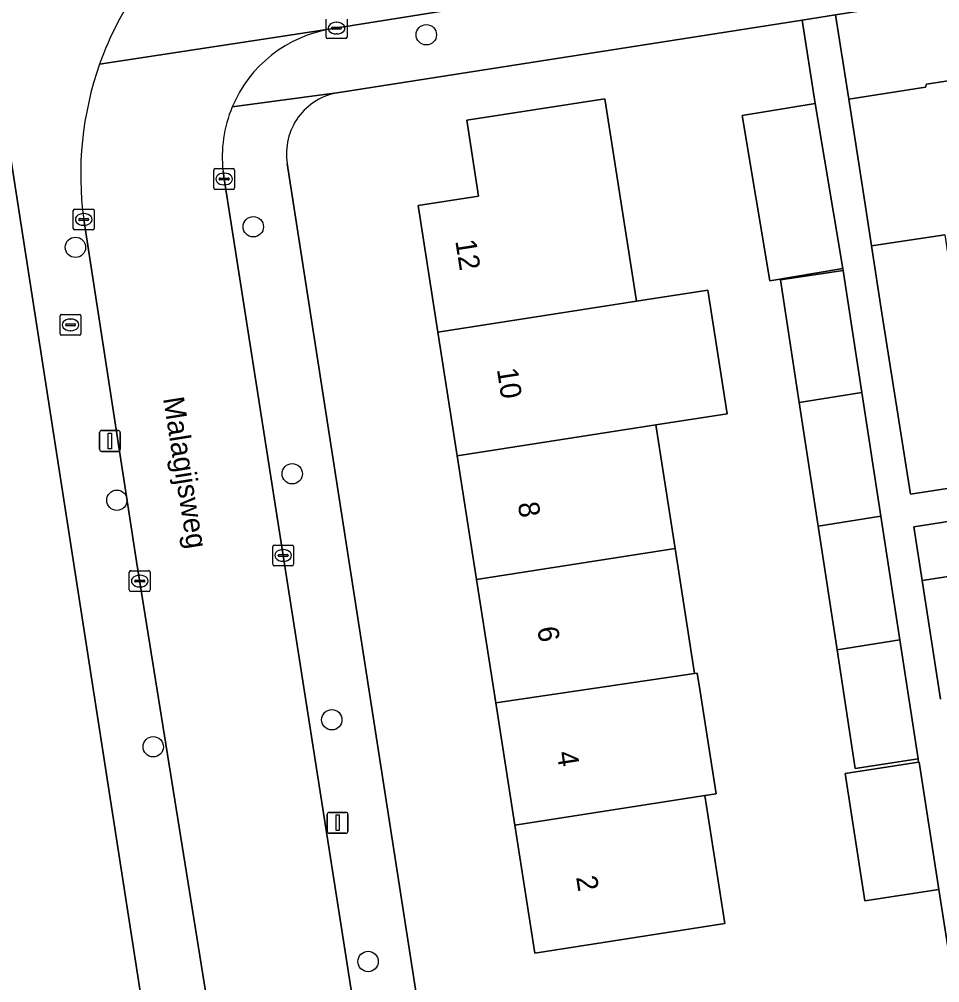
# Model space of a CAD drawing. Extents: x 160077 to 160948, y 386481 to 387498.
# Drawn here: x 160608.55 to 160652.67, y 387384.43 to 387430.64 of the extents above; entities that cross this region are included whole.
import ezdxf

# ---------------------------------------------------------------- set-up
doc = ezdxf.new("R2010")
doc.units = 0
for name, color, linetype in [('IMGEO_Boom', 7, 'Continuous'), ('IMGEO_Brandkraan', 7, 'Continuous'), ('IMGEO_Erf', 7, 'Continuous'), ('IMGEO_Kolk', 7, 'Continuous'), ('IMGEO_Lichtmast', 7, 'Continuous'), ('IMGEO_Openbare_ruimte_label', 7, 'Continuous'), ('IMGEO_Pand', 7, 'Continuous'), ('IMGEO_Pand_nummerreeks', 7, 'Continuous'), ('IMGEO_Rijbaan_lokaal_open', 7, 'Continuous'), ('IMGEO_Voetpad_open', 7, 'Continuous')]:
    doc.layers.add(name, color=color, linetype=linetype)

msp = doc.modelspace()

# ---------------------------------------------------------------- linework, layer by layer
at = {"layer": 'IMGEO_Boom'}
for centre in [(160628.063, 387429.901), (160619.768, 387420.692), (160611.243, 387419.704), (160621.637, 387408.841), (160613.231, 387407.572), (160623.532, 387397.041), (160614.973, 387395.746), (160625.273, 387385.444)]:
    msp.add_circle(centre, 0.489, dxfattribs=at)
at = {"layer": 'IMGEO_Brandkraan'}
for p, q in [((160610.507, 387415.558), (160610.507, 387416.41)), ((160610.582, 387416.484), (160611.434, 387416.484)), ((160610.995, 387416.264), (160611.02, 387416.264)), ((160611.508, 387416.41), (160611.508, 387415.558)), ((160610.766, 387415.978), (160610.766, 387415.99)), ((160611.204, 387415.941), (160610.806, 387415.941)), ((160610.809, 387416.027), (160611.207, 387416.027)), ((160611.25, 387415.99), (160611.25, 387415.978)), ((160611.434, 387415.484), (160610.582, 387415.484)), ((160611.018, 387415.704), (160610.993, 387415.704))]:
    msp.add_line(p, q, dxfattribs=at)
for points in [[(160610.507, 387415.558), (160610.507, 387416.41)], [(160610.582, 387416.484), (160611.434, 387416.484)], [(160611.508, 387416.41), (160611.508, 387415.558)], [(160611.434, 387415.484), (160610.582, 387415.484)]]:
    msp.add_lwpolyline(points, dxfattribs=at)
for centre, radius, start, end in [((160610.584, 387416.408), 0.0765, 91.552, 178.448), ((160610.584, 387416.408), 0.0765, 91.552, 178.448), ((160611.432, 387416.408), 0.0765, 1.552, 88.448), ((160611.432, 387416.408), 0.0765, 1.552, 88.448), ((160610.806, 387415.987), 0.0403, 85.8775, 175.7526), ((160610.803, 387415.977), 0.0366, 178.938, 274.7102), ((160611.207, 387415.984), 0.043, 264.8664, 352.4533), ((160611.211, 387415.989), 0.0386, 1.7309, 96.639), ((160610.584, 387415.56), 0.0765, 181.552, 268.448), ((160610.584, 387415.56), 0.0765, 181.552, 268.448), ((160611.432, 387415.56), 0.0765, 271.552, 358.448), ((160611.432, 387415.56), 0.0765, 271.552, 358.448)]:
    msp.add_arc(centre, radius, start, end, dxfattribs=at)
for centre, major_axis, ratio, start_param, end_param in [((160610.994, 387415.984), (-0.387, 0.002), 0.722429, 4.712389, 7.853982), ((160611.019, 387415.984), (-0.39, 0.002), 0.717154, 1.570796, 4.712389)]:
    msp.add_ellipse(centre, major_axis=major_axis, ratio=ratio, start_param=start_param, end_param=end_param, dxfattribs=at)
at = {"layer": 'IMGEO_Erf'}
for points in [[(160617.393, 387364.36), (160606.344, 387435.512), (160604.247, 387449.015), (160604.003, 387450.575), (160577.982, 387446.504), (160578.3, 387444.458), (160580.872, 387444.858), (160581.736, 387439.296), (160582.657, 387433.367), (160583.578, 387427.438), (160584.498, 387421.512), (160585.419, 387415.584), (160586.34, 387409.654), (160587.261, 387403.725), (160588.182, 387397.796), (160589.102, 387391.867), (160590.023, 387385.936), (160590.944, 387380.011)], [(160719.573, 387442.107), (160647.683, 387430.856), (160648.315, 387426.818), (160651.987, 387427.385), (160652.045, 387427.536), (160658.038, 387428.462), (160663.97, 387429.379), (160669.9, 387430.295), (160675.829, 387431.212), (160681.759, 387432.128), (160687.689, 387433.045)], [(160646.849, 387406.332), (160645.941, 387412.263), (160645.041, 387418.14), (160648.05, 387418.6), (160648.036, 387418.692), (160644.535, 387418.103), (160643.202, 387426.022), (160646.703, 387426.611), (160646.078, 387430.605), (160623.882, 387427.131)], [(160621.4, 387423.725), (160627.908, 387381.755)], [(160652.922, 387420.298), (160649.404, 387419.771), (160649.903, 387416.539), (160651.274, 387407.859), (160718.846, 387418.294)], [(160630.789, 387379.651), (160653.52, 387383.193), (160652.63, 387388.906), (160649.091, 387388.36), (160648.149, 387394.459), (160651.663, 387395.001), (160651.637, 387395.169), (160648.628, 387394.708), (160647.757, 387400.4), (160646.849, 387406.332)], [(160657.885, 387404.649), (160651.839, 387403.715), (160652.719, 387398.036)]]:
    msp.add_lwpolyline(points, dxfattribs=at)
msp.add_lwpolyline([(160639.061, 387411.189), (160639.985, 387405.26), (160640.92, 387399.264), (160641.055, 387399.284), (160641.194, 387398.392), (160641.959, 387393.492), (160641.418, 387393.407), (160642.376, 387387.267), (160633.26, 387385.845), (160632.303, 387391.982), (160631.388, 387397.846), (160630.464, 387403.775), (160629.539, 387409.703), (160628.615, 387415.631), (160627.667, 387421.707), (160630.572, 387422.16), (160630.005, 387425.798), (160636.624, 387426.83), (160638.138, 387417.117), (160641.558, 387417.651), (160642.481, 387411.723)], close=True, dxfattribs=at)
msp.add_arc((160624.317, 387424.206), 2.957, 98.4667, 189.3706, dxfattribs=at)
at = {"layer": 'IMGEO_Kolk'}
for p, q in [((160623.262, 387429.792), (160623.262, 387430.644)), ((160623.75, 387430.498), (160623.775, 387430.498)), ((160624.263, 387430.644), (160624.263, 387429.792)), ((160623.521, 387430.212), (160623.521, 387430.224)), ((160623.959, 387430.175), (160623.561, 387430.175)), ((160623.564, 387430.261), (160623.962, 387430.261)), ((160624.005, 387430.224), (160624.005, 387430.212)), ((160624.189, 387429.718), (160623.337, 387429.718)), ((160623.773, 387429.938), (160623.748, 387429.938)), ((160617.871, 387422.556), (160617.871, 387423.408)), ((160617.946, 387423.482), (160618.798, 387423.482)), ((160618.359, 387423.262), (160618.384, 387423.262)), ((160618.872, 387423.408), (160618.872, 387422.556)), ((160618.13, 387422.976), (160618.13, 387422.988)), ((160618.568, 387422.939), (160618.17, 387422.939)), ((160618.173, 387423.025), (160618.571, 387423.025)), ((160618.382, 387422.702), (160618.357, 387422.702)), ((160618.614, 387422.988), (160618.614, 387422.976)), ((160618.798, 387422.482), (160617.946, 387422.482)), ((160611.139, 387420.614), (160611.139, 387421.466)), ((160611.214, 387421.54), (160612.066, 387421.54)), ((160611.627, 387421.32), (160611.652, 387421.32)), ((160612.14, 387421.466), (160612.14, 387420.614)), ((160611.398, 387421.034), (160611.398, 387421.046)), ((160611.836, 387420.997), (160611.438, 387420.997)), ((160611.441, 387421.083), (160611.839, 387421.083)), ((160611.882, 387421.046), (160611.882, 387421.034)), ((160612.066, 387420.54), (160611.214, 387420.54)), ((160611.65, 387420.76), (160611.625, 387420.76)), ((160620.699, 387404.497), (160620.699, 387405.349)), ((160620.774, 387405.423), (160621.626, 387405.423)), ((160621.187, 387405.203), (160621.212, 387405.203)), ((160621.7, 387405.349), (160621.7, 387404.497)), ((160620.958, 387404.917), (160620.958, 387404.929)), ((160621.396, 387404.88), (160620.998, 387404.88)), ((160621.001, 387404.966), (160621.399, 387404.966)), ((160621.21, 387404.643), (160621.185, 387404.643)), ((160621.442, 387404.929), (160621.442, 387404.917)), ((160613.899, 387404.193), (160614.751, 387404.193)), ((160621.626, 387404.423), (160620.774, 387404.423)), ((160613.824, 387403.267), (160613.824, 387404.119)), ((160614.083, 387403.687), (160614.083, 387403.699)), ((160614.126, 387403.736), (160614.524, 387403.736)), ((160614.312, 387403.973), (160614.337, 387403.973)), ((160614.567, 387403.699), (160614.567, 387403.687)), ((160614.825, 387404.119), (160614.825, 387403.267)), ((160614.521, 387403.65), (160614.123, 387403.65)), ((160614.335, 387403.413), (160614.31, 387403.413)), ((160614.751, 387403.193), (160613.899, 387403.193))]:
    msp.add_line(p, q, dxfattribs=at)
for points in [[(160623.262, 387429.792), (160623.262, 387430.644)], [(160624.263, 387430.644), (160624.263, 387429.792)], [(160624.189, 387429.718), (160623.337, 387429.718)], [(160617.871, 387422.556), (160617.871, 387423.408)], [(160617.946, 387423.482), (160618.798, 387423.482)], [(160618.872, 387423.408), (160618.872, 387422.556)], [(160618.798, 387422.482), (160617.946, 387422.482)], [(160611.139, 387420.614), (160611.139, 387421.466)], [(160611.214, 387421.54), (160612.066, 387421.54)], [(160612.14, 387421.466), (160612.14, 387420.614)], [(160612.066, 387420.54), (160611.214, 387420.54)], [(160620.699, 387404.497), (160620.699, 387405.349)], [(160620.774, 387405.423), (160621.626, 387405.423)], [(160621.7, 387405.349), (160621.7, 387404.497)], [(160613.899, 387404.193), (160614.751, 387404.193)], [(160621.626, 387404.423), (160620.774, 387404.423)], [(160613.824, 387403.267), (160613.824, 387404.119)], [(160614.825, 387404.119), (160614.825, 387403.267)], [(160614.751, 387403.193), (160613.899, 387403.193)]]:
    msp.add_lwpolyline(points, dxfattribs=at)
for centre, radius, start, end in [((160623.561, 387430.221), 0.0403, 85.8775, 175.7526), ((160623.558, 387430.211), 0.0366, 178.938, 274.7102), ((160623.962, 387430.218), 0.043, 264.8664, 352.4533), ((160623.966, 387430.223), 0.0386, 1.7309, 96.639), ((160623.339, 387429.794), 0.0765, 181.552, 268.448), ((160623.339, 387429.794), 0.0765, 181.552, 268.448), ((160624.187, 387429.794), 0.0765, 271.552, 358.448), ((160624.187, 387429.794), 0.0765, 271.552, 358.448), ((160617.948, 387423.406), 0.0765, 91.552, 178.448), ((160617.948, 387423.406), 0.0765, 91.552, 178.448), ((160618.796, 387423.406), 0.0765, 1.552, 88.448), ((160618.796, 387423.406), 0.0765, 1.552, 88.448), ((160618.17, 387422.985), 0.0403, 85.8775, 175.7526), ((160618.167, 387422.975), 0.0366, 178.938, 274.7102), ((160618.571, 387422.982), 0.043, 264.8664, 352.4533), ((160618.575, 387422.987), 0.0386, 1.7309, 96.639), ((160617.948, 387422.558), 0.0765, 181.552, 268.448), ((160617.948, 387422.558), 0.0765, 181.552, 268.448), ((160618.796, 387422.558), 0.0765, 271.552, 358.448), ((160618.796, 387422.558), 0.0765, 271.552, 358.448), ((160611.216, 387421.464), 0.0765, 91.552, 178.448), ((160611.216, 387421.464), 0.0765, 91.552, 178.448), ((160612.064, 387421.464), 0.0765, 1.552, 88.448), ((160612.064, 387421.464), 0.0765, 1.552, 88.448), ((160611.438, 387421.043), 0.0403, 85.8775, 175.7526), ((160611.435, 387421.033), 0.0366, 178.938, 274.7102), ((160611.839, 387421.04), 0.043, 264.8664, 352.4533), ((160611.843, 387421.045), 0.0386, 1.7309, 96.639), ((160611.216, 387420.616), 0.0765, 181.552, 268.448), ((160611.216, 387420.616), 0.0765, 181.552, 268.448), ((160612.064, 387420.616), 0.0765, 271.552, 358.448), ((160612.064, 387420.616), 0.0765, 271.552, 358.448), ((160620.776, 387405.347), 0.0765, 91.552, 178.448), ((160620.776, 387405.347), 0.0765, 91.552, 178.448), ((160621.624, 387405.347), 0.0765, 1.552, 88.448), ((160621.624, 387405.347), 0.0765, 1.552, 88.448), ((160620.998, 387404.926), 0.0403, 85.8775, 175.7526), ((160620.995, 387404.916), 0.0366, 178.938, 274.7102), ((160621.399, 387404.923), 0.043, 264.8664, 352.4533), ((160621.403, 387404.928), 0.0386, 1.7309, 96.639), ((160613.901, 387404.117), 0.0765, 91.552, 178.448), ((160613.901, 387404.117), 0.0765, 91.552, 178.448), ((160614.749, 387404.117), 0.0765, 1.552, 88.448), ((160614.749, 387404.117), 0.0765, 1.552, 88.448), ((160620.776, 387404.499), 0.0765, 181.552, 268.448), ((160620.776, 387404.499), 0.0765, 181.552, 268.448), ((160621.624, 387404.499), 0.0765, 271.552, 358.448), ((160621.624, 387404.499), 0.0765, 271.552, 358.448), ((160614.123, 387403.696), 0.0403, 85.8775, 175.7526), ((160614.528, 387403.698), 0.0386, 1.7309, 96.639), ((160613.901, 387403.269), 0.0765, 181.552, 268.448), ((160613.901, 387403.269), 0.0765, 181.552, 268.448), ((160614.12, 387403.686), 0.0366, 178.938, 274.7102), ((160614.524, 387403.693), 0.043, 264.8664, 352.4533), ((160614.749, 387403.269), 0.0765, 271.552, 358.448), ((160614.749, 387403.269), 0.0765, 271.552, 358.448)]:
    msp.add_arc(centre, radius, start, end, dxfattribs=at)
for centre, major_axis, ratio, start_param, end_param in [((160623.749, 387430.218), (-0.387, 0.002), 0.722429, 4.712389, 7.853982), ((160623.774, 387430.218), (-0.39, 0.002), 0.717154, 1.570796, 4.712389), ((160618.358, 387422.982), (-0.387, 0.002), 0.722429, 4.712389, 7.853982), ((160618.383, 387422.982), (-0.39, 0.002), 0.717154, 1.570796, 4.712389), ((160611.626, 387421.04), (-0.387, 0.002), 0.722429, 4.712389, 7.853982), ((160611.651, 387421.04), (-0.39, 0.002), 0.717154, 1.570796, 4.712389), ((160621.186, 387404.923), (-0.387, 0.002), 0.722429, 4.712389, 7.853982), ((160621.211, 387404.923), (-0.39, 0.002), 0.717154, 1.570796, 4.712389), ((160614.311, 387403.693), (-0.387, 0.002), 0.722429, 4.712389, 7.853982), ((160614.336, 387403.693), (-0.39, 0.002), 0.717154, 1.570796, 4.712389)]:
    msp.add_ellipse(centre, major_axis=major_axis, ratio=ratio, start_param=start_param, end_param=end_param, dxfattribs=at)
at = {"layer": 'IMGEO_Lichtmast'}
for p, q in [((160612.399, 387410.017), (160612.399, 387410.817)), ((160612.399, 387410.817), (160612.399, 387410.017)), ((160612.499, 387410.917), (160613.289, 387410.917)), ((160613.289, 387410.917), (160612.499, 387410.917)), ((160613.389, 387410.817), (160613.389, 387410.017)), ((160613.389, 387410.017), (160613.389, 387410.817)), ((160613.289, 387409.917), (160612.499, 387409.917)), ((160612.499, 387409.917), (160613.289, 387409.917)), ((160623.418, 387392.599), (160624.208, 387392.599)), ((160624.208, 387392.599), (160623.418, 387392.599)), ((160623.318, 387391.699), (160623.318, 387392.499)), ((160623.318, 387392.499), (160623.318, 387391.699)), ((160624.308, 387392.499), (160624.308, 387391.699)), ((160624.308, 387391.699), (160624.308, 387392.499)), ((160624.208, 387391.599), (160623.418, 387391.599)), ((160623.418, 387391.599), (160624.208, 387391.599))]:
    msp.add_line(p, q, dxfattribs=at)
for points in [[(160612.819, 387410.792), (160612.969, 387410.792), (160612.969, 387410.042), (160612.819, 387410.042), (160612.819, 387410.792)], [(160623.738, 387392.474), (160623.888, 387392.474), (160623.888, 387391.724), (160623.738, 387391.724), (160623.738, 387392.474)]]:
    msp.add_lwpolyline(points, dxfattribs=at)
for centre, start, end in [((160612.499, 387410.817), 90, 180), ((160612.499, 387410.817), 90, 180), ((160613.289, 387410.817), 0, 90), ((160613.289, 387410.817), 360, 90), ((160612.499, 387410.017), 180, 270), ((160612.499, 387410.017), 180, 270), ((160613.289, 387410.017), 270, 0), ((160613.289, 387410.017), 270, 0), ((160623.418, 387392.499), 90, 180), ((160623.418, 387392.499), 90, 180), ((160624.208, 387392.499), 0, 90), ((160624.208, 387392.499), 360, 90), ((160623.418, 387391.699), 180, 270), ((160623.418, 387391.699), 180, 270), ((160624.208, 387391.699), 270, 0), ((160624.208, 387391.699), 270, 0)]:
    msp.add_arc(centre, 0.1, start, end, dxfattribs=at)
at = {"layer": 'IMGEO_Pand'}
for points in [[(160658.038, 387428.462), (160652.045, 387427.536), (160651.987, 387427.385), (160648.315, 387426.818), (160649.079, 387421.877), (160649.404, 387419.771), (160652.922, 387420.298), (160653.46, 387416.707), (160659.797, 387417.006), (160659.153, 387421.23)], [(160636.624, 387426.83), (160630.005, 387425.798), (160630.572, 387422.16), (160627.667, 387421.707), (160628.615, 387415.631), (160638.138, 387417.117)], [(160648.036, 387418.692), (160646.703, 387426.611), (160643.202, 387426.022), (160644.535, 387418.103)], [(160648.05, 387418.6), (160645.041, 387418.14), (160645.941, 387412.263), (160648.948, 387412.732)], [(160638.138, 387417.117), (160628.615, 387415.631), (160629.539, 387409.703), (160639.061, 387411.189), (160642.481, 387411.723), (160641.558, 387417.651)], [(160648.948, 387412.732), (160645.941, 387412.263), (160646.849, 387406.332), (160649.856, 387406.801)], [(160639.061, 387411.189), (160629.539, 387409.703), (160630.464, 387403.775), (160639.985, 387405.26)], [(160657.483, 387407.246), (160651.44, 387406.297), (160651.839, 387403.715), (160657.885, 387404.649)], [(160649.856, 387406.801), (160646.849, 387406.332), (160647.757, 387400.4), (160650.764, 387400.869)], [(160639.985, 387405.26), (160630.464, 387403.775), (160631.388, 387397.846), (160640.92, 387399.264)], [(160648.628, 387394.708), (160651.637, 387395.169), (160650.764, 387400.869), (160647.757, 387400.4)], [(160641.194, 387398.392), (160641.055, 387399.284), (160640.92, 387399.264), (160631.388, 387397.846), (160632.303, 387391.982), (160641.418, 387393.407), (160641.959, 387393.492)], [(160651.688, 387395.005), (160651.663, 387395.001), (160648.149, 387394.459), (160649.091, 387388.36), (160652.63, 387388.906)], [(160641.418, 387393.407), (160632.303, 387391.982), (160633.26, 387385.845), (160642.376, 387387.267)]]:
    msp.add_lwpolyline(points, close=True, dxfattribs=at)
at = {"layer": 'IMGEO_Rijbaan_lokaal_open'}
for points in [[(160612.403, 387428.493), (160623.505, 387430.178), (160635.846, 387432.163), (160641.509, 387433.016), (160650.227, 387434.329), (160658.672, 387435.601), (160678.839, 387438.8), (160701.437, 387442.388), (160716.483, 387444.669)], [(160623.505, 387430.178), (160612.403, 387428.493)], [(160624.877, 387381.437), (160618.371, 387422.985), (160618.318, 387423.36)], [(160611.642, 387421.037), (160614.175, 387404.637), (160617.91, 387381.338), (160618.109, 387380.11)]]:
    msp.add_lwpolyline(points, dxfattribs=at)
for centre, radius, start, end in [((160627.253, 387423.23), 15.755, 145.0524, 160.4851), ((160624.494, 387424.044), 6.214, 99.1599, 157.3452), ((160627.33, 387423.203), 15.837, 160.4851, 187.8594), ((160624.482, 387424.045), 6.202, 157.312, 186.3392)]:
    msp.add_arc(centre, radius, start, end, dxfattribs=at)
at = {"layer": 'IMGEO_Voetpad_open'}
for points in [[(160720.187, 387445.23), (160720.185, 387444.724), (160716.557, 387444.175), (160716.483, 387444.669), (160701.437, 387442.388), (160678.839, 387438.8), (160658.672, 387435.601), (160650.227, 387434.329), (160650.3, 387433.835), (160641.582, 387432.522), (160641.509, 387433.016), (160635.846, 387432.163), (160623.505, 387430.178)], [(160618.76, 387426.437), (160623.882, 387427.131), (160646.078, 387430.605), (160647.683, 387430.856), (160719.573, 387442.107)], [(160621.049, 387436.807), (160621.996, 387436.964), (160621.84, 387437.953), (160611.577, 387436.343), (160606.344, 387435.512), (160617.393, 387364.36), (160619.146, 387364.633), (160654.939, 387370.209), (160660.049, 387371.084)], [(160718.846, 387418.294), (160651.274, 387407.859), (160649.903, 387416.539), (160649.404, 387419.771), (160649.079, 387421.877), (160648.315, 387426.818), (160647.683, 387430.856), (160646.078, 387430.605), (160646.703, 387426.611), (160648.036, 387418.692), (160648.05, 387418.6), (160648.948, 387412.732), (160649.856, 387406.801), (160650.764, 387400.869), (160651.637, 387395.169), (160651.663, 387395.001), (160651.688, 387395.005), (160652.63, 387388.906), (160653.52, 387383.193)], [(160623.882, 387427.131), (160618.76, 387426.437)], [(160627.908, 387381.755), (160621.4, 387423.725)], [(160618.318, 387423.36), (160618.371, 387422.985), (160624.877, 387381.437)], [(160618.109, 387380.11), (160617.91, 387381.338), (160614.175, 387404.637), (160611.642, 387421.037)], [(160652.719, 387398.036), (160651.839, 387403.715), (160651.44, 387406.297), (160657.483, 387407.246)]]:
    msp.add_lwpolyline(points, dxfattribs=at)
for centre, radius, start, end in [((160627.253, 387423.23), 15.755, 145.0524, 160.4851), ((160624.494, 387424.044), 6.214, 99.1599, 157.3452), ((160627.33, 387423.203), 15.837, 160.4851, 187.8594), ((160624.317, 387424.206), 2.957, 98.4667, 189.3706), ((160624.482, 387424.045), 6.202, 157.312, 186.3392)]:
    msp.add_arc(centre, radius, start, end, dxfattribs=at)

# ---------------------------------------------------------------- texts
at = {"layer": 'IMGEO_Openbare_ruimte_label'}
msp.add_text('Malagijsweg', height=1, rotation=279.0948, dxfattribs=at).set_placement((160615.442, 387412.459))
at = {"layer": 'IMGEO_Pand_nummerreeks'}
for s, rotation, p in [('12', 278.8692, (160629.449, 387420.014)), ('10', 278.8634, (160631.443, 387413.852)), ('8', 278.8634, (160632.446, 387407.42)), ('6', 278.8634, (160633.378, 387401.447)), ('4', 278.8634, (160634.31, 387395.47)), ('2', 278.8634, (160635.241, 387389.495))]:
    msp.add_text(s, height=1, rotation=rotation, dxfattribs=at).set_placement(p)

doc.saveas('drawing.dxf')
